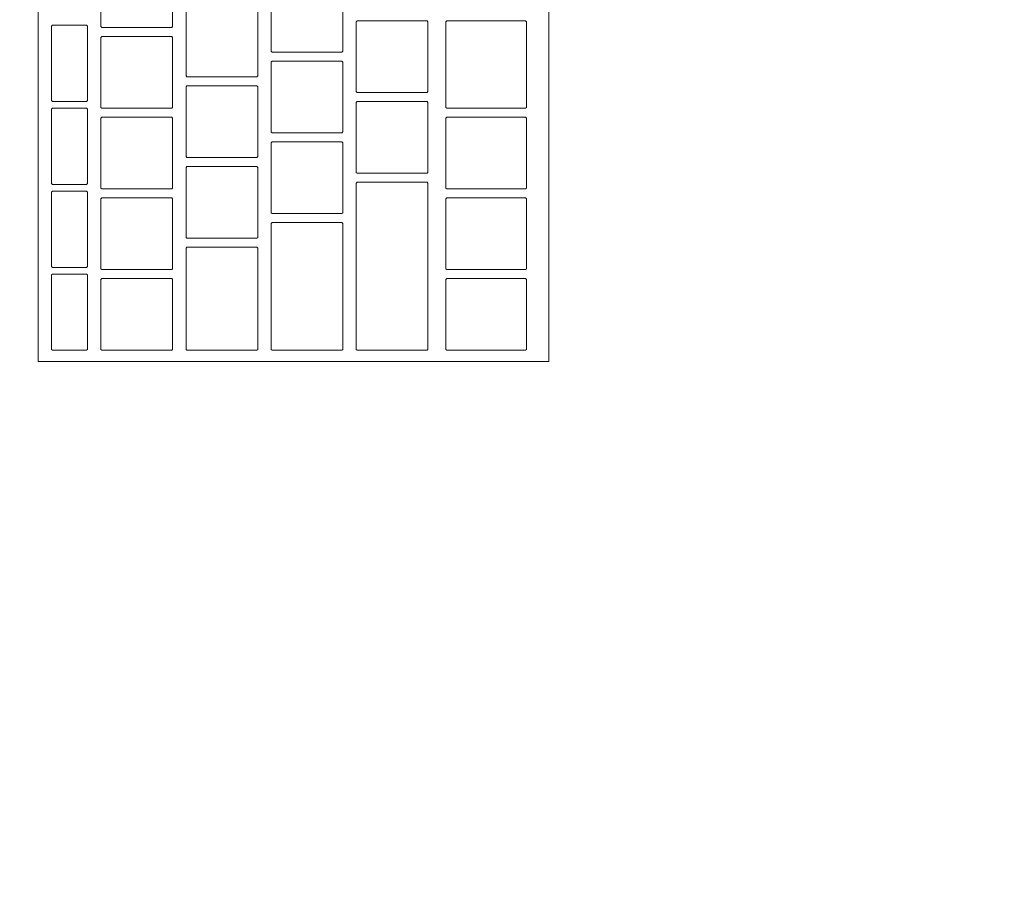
# Model space of a CAD drawing. Header units: metres. Extents: x -3.6 to 84.5, y -11 to 16.8.
# Tile 327 of 656: x 30.039 to 30.259, y 11.78 to 11.973. Entities that reach past the tile are written whole.
import ezdxf

# ---------------------------------------------------------------- set-up
doc = ezdxf.new("R2010")
doc.units = ezdxf.units.M
doc.header["$MEASUREMENT"] = 0
doc.linetypes.add('Wipeout_Contour', pattern=[1, 0, -1])
doc.layers.add('152 - Bemaßung_ Beschriftung.Ausbau', color=7, linetype='Continuous')
doc.layers.add('701 - Einrichtung.Möbel', color=7, linetype='Continuous')
doc.styles.add('ERSTELLTER_STIL_2', font='txt')
doc.dimstyles.new('ERSTELLTER_STIL__1', dxfattribs={"dimtxt": 0.1, "dimasz": 0.0532, "dimexe": 0.18, "dimexo": 0.0625, "dimgap": 0, "dimtad": 1, "dimzin": 0, "dimdsep": 46, "dimtxsty": 'ERSTELLTER_STIL_2', "dimblk": 'ARROWHEAD_2', "dimblk1": 'ARROWHEAD_2', "dimblk2": 'ARROWHEAD_2', "dimcen": 0.09, "dimse1": 1, "dimse2": 1, "dimclrd": 7, "dimclre": 7, "dimclrt": 7, "dimazin": 0, "dimtfac": 1, "dimtdec": 4, "dimtmove": 0, "dimatfit": 3, "dimfxl": 1, "dimtolj": 1, "dimtzin": 0, "dimarcsym": 0})
doc.dimstyles.new('ERSTELLTER_STIL__3', dxfattribs={"dimtxt": 0.1, "dimasz": 0.0532, "dimexe": 0.18, "dimexo": 0.0625, "dimgap": 0, "dimtad": 1, "dimtih": 1, "dimtoh": 1, "dimzin": 0, "dimdsep": 46, "dimtxsty": 'ERSTELLTER_STIL_2', "dimblk": 'ARROWHEAD_2', "dimblk1": 'ARROWHEAD_2', "dimblk2": 'ARROWHEAD_2', "dimcen": 0.09, "dimse1": 1, "dimse2": 1, "dimclrd": 7, "dimclre": 7, "dimclrt": 7, "dimazin": 0, "dimtfac": 1, "dimtdec": 4, "dimtmove": 0, "dimatfit": 3, "dimfxl": 1, "dimtolj": 1, "dimtzin": 0, "dimarcsym": 0})

# ---------------------------------------------------------------- blocks, each defined once
blk = doc.blocks.new('*D377')
at = {"layer": '152 - Bemaßung_ Beschriftung.Ausbau', "color": 7, "linetype": 'Continuous', "lineweight": 5}
for p, q in [((29.255, 15.3025), (29.255, 15.4075)), ((29.3875, 15.3025), (29.3875, 15.4075)), ((29.27521, 15.39), (29.23479, 15.32)), ((29.40771, 15.39), (29.36729, 15.32)), ((25.795, 15.355), (29.255, 15.355)), ((29.255, 15.355), (29.3875, 15.355)), ((29.3875, 15.355), (36.4575, 15.355))]:
    blk.add_line(p, q, dxfattribs=at)
blk = doc.blocks.new('ARROWHEAD_2')
at = {"color": 0, "linetype": 'Continuous', "lineweight": 0}
for p, q in [((-0.3781, -0.655), (0.3781, 0.655)), ((0, 0), (-1, 0))]:
    blk.add_line(p, q, dxfattribs=at)
blk = doc.blocks.new('*D378')
at = {"layer": '152 - Bemaßung_ Beschriftung.Ausbau', "color": 7, "linetype": 'Continuous', "lineweight": 5}
for p, q in [((36.4575, 15.3025), (36.4575, 15.4075)), ((29.40771, 15.39), (29.36729, 15.32)), ((36.47771, 15.39), (36.43729, 15.32)), ((29.3875, 15.355), (36.4575, 15.355)), ((36.4575, 15.355), (36.59, 15.355))]:
    blk.add_line(p, q, dxfattribs=at)
at = {"layer": '152 - Bemaßung_ Beschriftung.Ausbau', "color": 7, "lineweight": 5, "char_height": 0.1, "attachment_point": 7, "style": 'ERSTELLTER_STIL_2'}
for s, insert in [('\\A1;{\\pql;\\fArial|b0|i0|c0|p38;13\\fArial|b0|i0|c0|p38;\\A1{\\H.66x;\\S25^  ;}}', (36.18533, 15.37329)), ('\\A1;{\\pql;\\fArial|b0|i0|c0|p38;7,07}', (32.6635, 15.375))]:
    blk.add_mtext(s, dxfattribs=dict(at, insert=insert))
blk = doc.blocks.new('*D648')
at = {"layer": '152 - Bemaßung_ Beschriftung.Ausbau', "color": 7, "linetype": 'Continuous', "lineweight": 5}
for p, q in [((-1.675, 13.455), (-1.675, 13.695)), ((-1.71, 13.47521), (-1.64, 13.43479)), ((-1.6225, 13.455), (-1.7275, 13.455)), ((-1.675, 0.245), (-1.675, 13.455)), ((-1.71, 0.26521), (-1.64, 0.22479)), ((-1.6225, 0.245), (-1.7275, 0.245)), ((-1.675, 0.005), (-1.675, 0.245))]:
    blk.add_line(p, q, dxfattribs=at)
at = {"layer": '152 - Bemaßung_ Beschriftung.Ausbau', "color": 7, "lineweight": 5, "insert": (-1.695, 6.67903), "char_height": 0.1, "attachment_point": 7, "rotation": 90, "style": 'ERSTELLTER_STIL_2'}
blk.add_mtext('\\A1;{\\pql;\\fArial|b0|i0|c0|p38;13,21}', dxfattribs=at)

msp = doc.modelspace()

# ---------------------------------------------------------------- wipeouts: each hides what was drawn before it
at = {"color": 254, "linetype": 'Wipeout_Contour', "lineweight": 0, "ltscale": 129.279414}
msp.add_wipeout([(29.53999, 11.075), (30.43999, 11.075), (30.43999, 12.975), (29.53999, 12.975)], dxfattribs=at).dxf.layer = '701 - Einrichtung.Möbel'

# ---------------------------------------------------------------- next in the draw order: wipeouts: each hides what was drawn before it
at = {"color": 254, "linetype": 'Wipeout_Contour', "lineweight": 0, "ltscale": 129.670344}
msp.add_wipeout([(30.15719, 11.89722), (30.15719, 12.15922), (30.04319, 12.15922), (30.04319, 11.89722)], dxfattribs=at).dxf.layer = '701 - Einrichtung.Möbel'

# ---------------------------------------------------------------- next in the draw order: linework, layer by layer
at = {"layer": '701 - Einrichtung.Möbel', "color": 7, "linetype": 'Continuous', "lineweight": 5, "flags": 128}
msp.add_lwpolyline([(30.15719, 11.89722), (30.15719, 12.15922), (30.04319, 12.15922), (30.04319, 11.89722)], close=True, dxfattribs=at)

# ---------------------------------------------------------------- next in the draw order: wipeouts: each hides what was drawn before it
at = {"color": 254, "linetype": 'Wipeout_Contour', "lineweight": 0, "ltscale": 290.84983}
msp.add_wipeout([(30.07319, 11.97972), (30.07319, 11.98752), (30.07299, 11.98772), (30.05739, 11.98772), (30.05719, 11.98752), (30.05719, 11.97192), (30.05739, 11.97172), (30.07299, 11.97172), (30.07319, 11.97192)], dxfattribs=at).dxf.layer = '701 - Einrichtung.Möbel'
at = {"color": 254, "linetype": 'Wipeout_Contour', "lineweight": 0, "ltscale": 291.149126}
msp.add_wipeout([(30.11119, 11.97422), (30.11119, 11.98202), (30.11099, 11.98222), (30.09539, 11.98222), (30.09519, 11.98202), (30.09519, 11.96642), (30.09539, 11.96622), (30.11099, 11.96622), (30.11119, 11.96642)], dxfattribs=at).dxf.layer = '701 - Einrichtung.Möbel'
at = {"color": 254, "linetype": 'Wipeout_Contour', "lineweight": 0, "ltscale": 290.97197}
msp.add_wipeout([(30.09219, 11.96872), (30.09219, 11.97652), (30.09199, 11.97672), (30.07639, 11.97672), (30.07619, 11.97652), (30.07619, 11.96092), (30.07639, 11.96072), (30.09199, 11.96072), (30.09219, 11.96092)], dxfattribs=at).dxf.layer = '701 - Einrichtung.Möbel'
at = {"color": 254, "linetype": 'Wipeout_Contour', "lineweight": 0, "ltscale": 290.667466}
msp.add_wipeout([(30.05419, 11.96372), (30.05419, 11.97202), (30.05399, 11.97222), (30.04639, 11.97222), (30.04619, 11.97202), (30.04619, 11.95542), (30.04639, 11.95522), (30.05399, 11.95522), (30.05419, 11.95542)], dxfattribs=at).dxf.layer = '701 - Einrichtung.Möbel'
at = {"color": 254, "linetype": 'Wipeout_Contour', "lineweight": 0, "ltscale": 291.278012}
msp.add_wipeout([(30.13019, 11.96522), (30.13019, 11.97302), (30.12999, 11.97322), (30.11439, 11.97322), (30.11419, 11.97302), (30.11419, 11.95742), (30.11439, 11.95722), (30.12999, 11.95722), (30.13019, 11.95742)], dxfattribs=at).dxf.layer = '701 - Einrichtung.Möbel'
at = {"color": 254, "linetype": 'Wipeout_Contour', "lineweight": 0, "ltscale": 291.448898}
msp.add_wipeout([(30.15219, 11.96347), (30.15219, 11.97302), (30.15199, 11.97322), (30.13439, 11.97322), (30.13419, 11.97302), (30.13419, 11.95392), (30.13439, 11.95372), (30.15199, 11.95372), (30.15219, 11.95392)], dxfattribs=at).dxf.layer = '701 - Einrichtung.Möbel'
at = {"color": 254, "linetype": 'Wipeout_Contour', "lineweight": 0, "ltscale": 290.789816}
msp.add_wipeout([(30.07319, 11.96172), (30.07319, 11.96952), (30.07299, 11.96972), (30.05739, 11.96972), (30.05719, 11.96952), (30.05719, 11.95392), (30.05739, 11.95372), (30.07299, 11.95372), (30.07319, 11.95392)], dxfattribs=at).dxf.layer = '701 - Einrichtung.Möbel'
at = {"color": 254, "linetype": 'Wipeout_Contour', "lineweight": 0, "ltscale": 291.089201}
msp.add_wipeout([(30.11119, 11.95622), (30.11119, 11.96402), (30.11099, 11.96422), (30.09539, 11.96422), (30.09519, 11.96402), (30.09519, 11.94842), (30.09539, 11.94822), (30.11099, 11.94822), (30.11119, 11.94842)], dxfattribs=at).dxf.layer = '701 - Einrichtung.Möbel'
at = {"color": 254, "linetype": 'Wipeout_Contour', "lineweight": 0, "ltscale": 290.912035}
msp.add_wipeout([(30.09219, 11.95072), (30.09219, 11.95852), (30.09199, 11.95872), (30.07639, 11.95872), (30.07619, 11.95852), (30.07619, 11.94292), (30.07639, 11.94272), (30.09199, 11.94272), (30.09219, 11.94292)], dxfattribs=at).dxf.layer = '701 - Einrichtung.Möbel'
at = {"color": 254, "linetype": 'Wipeout_Contour', "lineweight": 0, "ltscale": 291.218158}
msp.add_wipeout([(30.13019, 11.94722), (30.13019, 11.95502), (30.12999, 11.95522), (30.11439, 11.95522), (30.11419, 11.95502), (30.11419, 11.93942), (30.11439, 11.93922), (30.12999, 11.93922), (30.13019, 11.93942)], dxfattribs=at).dxf.layer = '701 - Einrichtung.Möbel'
at = {"color": 254, "linetype": 'Wipeout_Contour', "lineweight": 0, "ltscale": 290.605829}
msp.add_wipeout([(30.05419, 11.94522), (30.05419, 11.95352), (30.05399, 11.95372), (30.04639, 11.95372), (30.04619, 11.95352), (30.04619, 11.93692), (30.04639, 11.93672), (30.05399, 11.93672), (30.05419, 11.93692)], dxfattribs=at).dxf.layer = '701 - Einrichtung.Möbel'
at = {"color": 254, "linetype": 'Wipeout_Contour', "lineweight": 0, "ltscale": 290.729879}
msp.add_wipeout([(30.07319, 11.94372), (30.07319, 11.95152), (30.07299, 11.95172), (30.05739, 11.95172), (30.05719, 11.95152), (30.05719, 11.93592), (30.05739, 11.93572), (30.07299, 11.93572), (30.07319, 11.93592)], dxfattribs=at).dxf.layer = '701 - Einrichtung.Möbel'
at = {"color": 254, "linetype": 'Wipeout_Contour', "lineweight": 0, "ltscale": 291.383078}
msp.add_wipeout([(30.15219, 11.94372), (30.15219, 11.95152), (30.15199, 11.95172), (30.13439, 11.95172), (30.13419, 11.95152), (30.13419, 11.93592), (30.13439, 11.93572), (30.15199, 11.93572), (30.15219, 11.93592)], dxfattribs=at).dxf.layer = '701 - Einrichtung.Möbel'
at = {"color": 254, "linetype": 'Wipeout_Contour', "lineweight": 0, "ltscale": 291.029353}
msp.add_wipeout([(30.11119, 11.93822), (30.11119, 11.94602), (30.11099, 11.94622), (30.09539, 11.94622), (30.09519, 11.94602), (30.09519, 11.93042), (30.09539, 11.93022), (30.11099, 11.93022), (30.11119, 11.93042)], dxfattribs=at).dxf.layer = '701 - Einrichtung.Möbel'
at = {"color": 254, "linetype": 'Wipeout_Contour', "lineweight": 0, "ltscale": 290.852179}
msp.add_wipeout([(30.09219, 11.93272), (30.09219, 11.94052), (30.09199, 11.94072), (30.07639, 11.94072), (30.07619, 11.94052), (30.07619, 11.92492), (30.07639, 11.92472), (30.09199, 11.92472), (30.09219, 11.92492)], dxfattribs=at).dxf.layer = '701 - Einrichtung.Möbel'
at = {"color": 254, "linetype": 'Wipeout_Contour', "lineweight": 0, "ltscale": 291.123617}
msp.add_wipeout([(30.13019, 11.91847), (30.13019, 11.93702), (30.12999, 11.93722), (30.11439, 11.93722), (30.11419, 11.93702), (30.11419, 11.89992), (30.11439, 11.89972), (30.12999, 11.89972), (30.13019, 11.89992)], dxfattribs=at).dxf.layer = '701 - Einrichtung.Möbel'
at = {"color": 254, "linetype": 'Wipeout_Contour', "lineweight": 0, "ltscale": 290.544275}
msp.add_wipeout([(30.05419, 11.92672), (30.05419, 11.93502), (30.05399, 11.93522), (30.04639, 11.93522), (30.04619, 11.93502), (30.04619, 11.91842), (30.04639, 11.91822), (30.05399, 11.91822), (30.05419, 11.91842)], dxfattribs=at).dxf.layer = '701 - Einrichtung.Möbel'
at = {"color": 254, "linetype": 'Wipeout_Contour', "lineweight": 0, "ltscale": 290.67002}
msp.add_wipeout([(30.07319, 11.92572), (30.07319, 11.93352), (30.07299, 11.93372), (30.05739, 11.93372), (30.05719, 11.93352), (30.05719, 11.91792), (30.05739, 11.91772), (30.07299, 11.91772), (30.07319, 11.91792)], dxfattribs=at).dxf.layer = '701 - Einrichtung.Möbel'
at = {"color": 254, "linetype": 'Wipeout_Contour', "lineweight": 0, "ltscale": 291.323353}
msp.add_wipeout([(30.15219, 11.92572), (30.15219, 11.93352), (30.15199, 11.93372), (30.13439, 11.93372), (30.13419, 11.93352), (30.13419, 11.91792), (30.13439, 11.91772), (30.15199, 11.91772), (30.15219, 11.91792)], dxfattribs=at).dxf.layer = '701 - Einrichtung.Möbel'
at = {"color": 254, "linetype": 'Wipeout_Contour', "lineweight": 0, "ltscale": 290.949436}
msp.add_wipeout([(30.11119, 11.91397), (30.11119, 11.92802), (30.11099, 11.92822), (30.09539, 11.92822), (30.09519, 11.92802), (30.09519, 11.89992), (30.09539, 11.89972), (30.11099, 11.89972), (30.11119, 11.89992)], dxfattribs=at).dxf.layer = '701 - Einrichtung.Möbel'
at = {"color": 254, "linetype": 'Wipeout_Contour', "lineweight": 0, "ltscale": 290.781152}
msp.add_wipeout([(30.09219, 11.91122), (30.09219, 11.92252), (30.09199, 11.92272), (30.07639, 11.92272), (30.07619, 11.92252), (30.07619, 11.89992), (30.07639, 11.89972), (30.09199, 11.89972), (30.09219, 11.89992)], dxfattribs=at).dxf.layer = '701 - Einrichtung.Möbel'
at = {"color": 254, "linetype": 'Wipeout_Contour', "lineweight": 0, "ltscale": 290.482803}
msp.add_wipeout([(30.05419, 11.90822), (30.05419, 11.91652), (30.05399, 11.91672), (30.04639, 11.91672), (30.04619, 11.91652), (30.04619, 11.89992), (30.04639, 11.89972), (30.05399, 11.89972), (30.05419, 11.89992)], dxfattribs=at).dxf.layer = '701 - Einrichtung.Möbel'
at = {"color": 254, "linetype": 'Wipeout_Contour', "lineweight": 0, "ltscale": 290.610239}
msp.add_wipeout([(30.07319, 11.90772), (30.07319, 11.91552), (30.07299, 11.91572), (30.05739, 11.91572), (30.05719, 11.91552), (30.05719, 11.89992), (30.05739, 11.89972), (30.07299, 11.89972), (30.07319, 11.89992)], dxfattribs=at).dxf.layer = '701 - Einrichtung.Möbel'
at = {"color": 254, "linetype": 'Wipeout_Contour', "lineweight": 0, "ltscale": 291.263706}
msp.add_wipeout([(30.15219, 11.90772), (30.15219, 11.91552), (30.15199, 11.91572), (30.13439, 11.91572), (30.13419, 11.91552), (30.13419, 11.89992), (30.13439, 11.89972), (30.15199, 11.89972), (30.15219, 11.89992)], dxfattribs=at).dxf.layer = '701 - Einrichtung.Möbel'

# ---------------------------------------------------------------- next in the draw order: linework, layer by layer
at = {"layer": '701 - Einrichtung.Möbel', "color": 7, "linetype": 'Continuous', "lineweight": 5, "flags": 128}
for points in [[(30.07319, 11.97972), (30.07319, 11.98752), (30.07299, 11.98772), (30.05739, 11.98772), (30.05719, 11.98752), (30.05719, 11.97192), (30.05739, 11.97172), (30.07299, 11.97172), (30.07319, 11.97192)], [(30.11119, 11.97422), (30.11119, 11.98202), (30.11099, 11.98222), (30.09539, 11.98222), (30.09519, 11.98202), (30.09519, 11.96642), (30.09539, 11.96622), (30.11099, 11.96622), (30.11119, 11.96642)], [(30.09219, 11.96872), (30.09219, 11.97652), (30.09199, 11.97672), (30.07639, 11.97672), (30.07619, 11.97652), (30.07619, 11.96092), (30.07639, 11.96072), (30.09199, 11.96072), (30.09219, 11.96092)], [(30.05419, 11.96372), (30.05419, 11.97202), (30.05399, 11.97222), (30.04639, 11.97222), (30.04619, 11.97202), (30.04619, 11.95542), (30.04639, 11.95522), (30.05399, 11.95522), (30.05419, 11.95542)], [(30.13019, 11.96522), (30.13019, 11.97302), (30.12999, 11.97322), (30.11439, 11.97322), (30.11419, 11.97302), (30.11419, 11.95742), (30.11439, 11.95722), (30.12999, 11.95722), (30.13019, 11.95742)], [(30.15219, 11.96347), (30.15219, 11.97302), (30.15199, 11.97322), (30.13439, 11.97322), (30.13419, 11.97302), (30.13419, 11.95392), (30.13439, 11.95372), (30.15199, 11.95372), (30.15219, 11.95392)], [(30.07319, 11.96172), (30.07319, 11.96952), (30.07299, 11.96972), (30.05739, 11.96972), (30.05719, 11.96952), (30.05719, 11.95392), (30.05739, 11.95372), (30.07299, 11.95372), (30.07319, 11.95392)], [(30.11119, 11.95622), (30.11119, 11.96402), (30.11099, 11.96422), (30.09539, 11.96422), (30.09519, 11.96402), (30.09519, 11.94842), (30.09539, 11.94822), (30.11099, 11.94822), (30.11119, 11.94842)], [(30.09219, 11.95072), (30.09219, 11.95852), (30.09199, 11.95872), (30.07639, 11.95872), (30.07619, 11.95852), (30.07619, 11.94292), (30.07639, 11.94272), (30.09199, 11.94272), (30.09219, 11.94292)], [(30.13019, 11.94722), (30.13019, 11.95502), (30.12999, 11.95522), (30.11439, 11.95522), (30.11419, 11.95502), (30.11419, 11.93942), (30.11439, 11.93922), (30.12999, 11.93922), (30.13019, 11.93942)], [(30.05419, 11.94522), (30.05419, 11.95352), (30.05399, 11.95372), (30.04639, 11.95372), (30.04619, 11.95352), (30.04619, 11.93692), (30.04639, 11.93672), (30.05399, 11.93672), (30.05419, 11.93692)], [(30.07319, 11.94372), (30.07319, 11.95152), (30.07299, 11.95172), (30.05739, 11.95172), (30.05719, 11.95152), (30.05719, 11.93592), (30.05739, 11.93572), (30.07299, 11.93572), (30.07319, 11.93592)], [(30.15219, 11.94372), (30.15219, 11.95152), (30.15199, 11.95172), (30.13439, 11.95172), (30.13419, 11.95152), (30.13419, 11.93592), (30.13439, 11.93572), (30.15199, 11.93572), (30.15219, 11.93592)], [(30.11119, 11.93822), (30.11119, 11.94602), (30.11099, 11.94622), (30.09539, 11.94622), (30.09519, 11.94602), (30.09519, 11.93042), (30.09539, 11.93022), (30.11099, 11.93022), (30.11119, 11.93042)], [(30.09219, 11.93272), (30.09219, 11.94052), (30.09199, 11.94072), (30.07639, 11.94072), (30.07619, 11.94052), (30.07619, 11.92492), (30.07639, 11.92472), (30.09199, 11.92472), (30.09219, 11.92492)], [(30.13019, 11.91847), (30.13019, 11.93702), (30.12999, 11.93722), (30.11439, 11.93722), (30.11419, 11.93702), (30.11419, 11.89992), (30.11439, 11.89972), (30.12999, 11.89972), (30.13019, 11.89992)], [(30.05419, 11.92672), (30.05419, 11.93502), (30.05399, 11.93522), (30.04639, 11.93522), (30.04619, 11.93502), (30.04619, 11.91842), (30.04639, 11.91822), (30.05399, 11.91822), (30.05419, 11.91842)], [(30.07319, 11.92572), (30.07319, 11.93352), (30.07299, 11.93372), (30.05739, 11.93372), (30.05719, 11.93352), (30.05719, 11.91792), (30.05739, 11.91772), (30.07299, 11.91772), (30.07319, 11.91792)], [(30.15219, 11.92572), (30.15219, 11.93352), (30.15199, 11.93372), (30.13439, 11.93372), (30.13419, 11.93352), (30.13419, 11.91792), (30.13439, 11.91772), (30.15199, 11.91772), (30.15219, 11.91792)], [(30.11119, 11.91397), (30.11119, 11.92802), (30.11099, 11.92822), (30.09539, 11.92822), (30.09519, 11.92802), (30.09519, 11.89992), (30.09539, 11.89972), (30.11099, 11.89972), (30.11119, 11.89992)], [(30.09219, 11.91122), (30.09219, 11.92252), (30.09199, 11.92272), (30.07639, 11.92272), (30.07619, 11.92252), (30.07619, 11.89992), (30.07639, 11.89972), (30.09199, 11.89972), (30.09219, 11.89992)], [(30.05419, 11.90822), (30.05419, 11.91652), (30.05399, 11.91672), (30.04639, 11.91672), (30.04619, 11.91652), (30.04619, 11.89992), (30.04639, 11.89972), (30.05399, 11.89972), (30.05419, 11.89992)], [(30.07319, 11.90772), (30.07319, 11.91552), (30.07299, 11.91572), (30.05739, 11.91572), (30.05719, 11.91552), (30.05719, 11.89992), (30.05739, 11.89972), (30.07299, 11.89972), (30.07319, 11.89992)], [(30.15219, 11.90772), (30.15219, 11.91552), (30.15199, 11.91572), (30.13439, 11.91572), (30.13419, 11.91552), (30.13419, 11.89992), (30.13439, 11.89972), (30.15199, 11.89972), (30.15219, 11.89992)]]:
    msp.add_lwpolyline(points, close=True, dxfattribs=at)

# ---------------------------------------------------------------- next in the draw order: dimensions: what is measured, and where the dimension line sits
at = {"layer": '152 - Bemaßung_ Beschriftung.Ausbau', "color": 7, "linetype": 'Continuous', "lineweight": 5}
for base, p1, p2, picture, middle in [((36.4575, 15.355), (29.3875, 10.61999), (36.4575, 10.61999), '*D378', (32.79338, 15.425)), ((29.3875, 15.355), (29.255, 10.61999), (29.3875, 10.61999), '*D377', (29.23224, 15.425))]:
    dim = msp.add_linear_dim(base=base, p1=p1, p2=p2, dimstyle='ERSTELLTER_STIL__3', dxfattribs=at)
    dim.commit()
    dim.dimension.update_dxf_attribs({"geometry": picture, "text_midpoint": middle, "dimtype": 160})
dim = msp.add_linear_dim(base=(-1.675, 13.455), p1=(22.1775, 0.245), p2=(31.13001, 13.455), angle=90, dimstyle='ERSTELLTER_STIL__1', dxfattribs=at)
dim.commit()
dim.dimension.update_dxf_attribs({"geometry": '*D648', "text_midpoint": (-1.745, 6.84703), "dimtype": 160, "text_rotation": 90})

doc.saveas('drawing.dxf')
